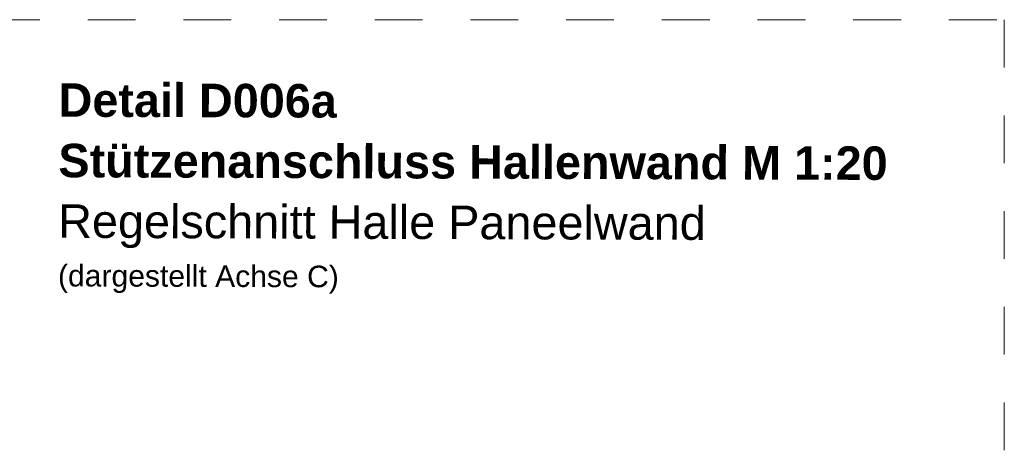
# Model space of a CAD drawing. Header units: metres. Extents: x 1316.5 to 1415.3, y -94.1 to -52.
# Tile 618 of 656: x 1409.689 to 1411.747, y -70.345 to -69.451. Entities that reach past the tile are written whole.
import ezdxf

# ---------------------------------------------------------------- set-up
doc = ezdxf.new("R2010")
doc.units = ezdxf.units.M
doc.linetypes.add('AUSGEZOGEN', pattern=[0])
doc.linetypes.add('STRICHLINIE_S4', pattern=[0.008, 0.006, -0.002])
doc.layers.add('XR$5$Text 1_50', color=3, linetype='AUSGEZOGEN', lineweight=18)
doc.layers.add('XR$5$Wand Mauerwerk tr_1', color=42, linetype='AUSGEZOGEN', lineweight=18)
doc.styles.add('ARIAL', font='arial.ttf')

msp = doc.modelspace()

# ---------------------------------------------------------------- linework, layer by layer
at = {"layer": 'XR$5$Wand Mauerwerk tr_1', "color": 7, "linetype": 'STRICHLINIE_S4', "lineweight": 18, "transparency": 33554687}
msp.add_lwpolyline([(1407.6313, -69.451), (1411.7471, -69.451), (1411.7471, -71.7282), (1407.6313, -71.7282), (1407.6313, -69.451)], close=True, dxfattribs=at)

# ---------------------------------------------------------------- texts
at = {"layer": 'XR$5$Text 1_50', "color": 3, "linetype": 'AUSGEZOGEN', "lineweight": 25, "transparency": 33554687, "insert": (1409.7706, -69.5838), "char_height": 0.07, "width": 1.772156, "attachment_point": 1, "rotation": 359.8128, "line_spacing_factor": 1.084337, "style": 'ARIAL'}
msp.add_mtext('\\A1;{\\fArial|i0|b1;\\H0.070000;\\W1.000000;\\C3;Detail D006a}\\P{\\fArial|i0|b1;\\H0.070000;\\W1.000000;\\C3;Stützenanschluss Hallenwand M 1:20}\\P{\\fArial|i0|b0;\\H0.070000;\\W1.000000;\\C3;Regelschnitt Halle Paneelwand}\\P{\\fArial|i0|b0;\\H0.045000;\\W1.000000;\\C3;(dargestellt Achse C)}\\P', dxfattribs=at)

doc.saveas('drawing.dxf')
